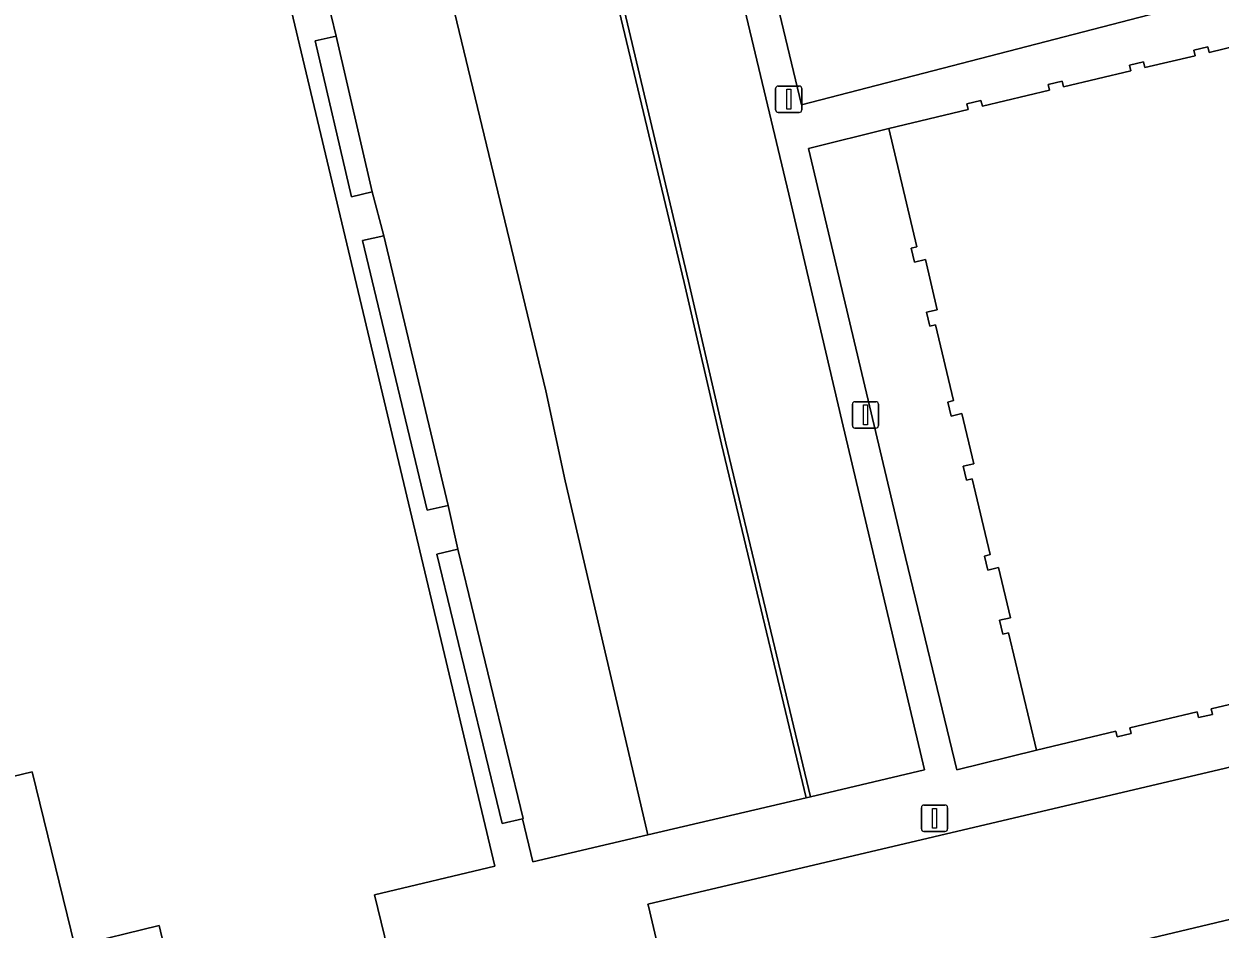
# Model space of a CAD drawing. Extents: x 160675 to 161153, y 383241 to 383714.
# Drawn here: x 160904.77 to 160949.96, y 383503.84 to 383538.04 of the extents above; entities that cross this region are included whole.
import ezdxf

# ---------------------------------------------------------------- set-up
doc = ezdxf.new("R2010")
doc.units = 0
for name, color, linetype in [('IMGEO_Groenvoorziening', 7, 'Continuous'), ('IMGEO_Lichtmast', 7, 'Continuous'), ('IMGEO_Pand', 7, 'Continuous'), ('IMGEO_Parkeervlak_open', 7, 'Continuous'), ('IMGEO_Rijbaan_lokaal_open', 7, 'Continuous'), ('IMGEO_Terreindeel_open', 7, 'Continuous'), ('IMGEO_Voetpad_open', 7, 'Continuous')]:
    doc.layers.add(name, color=color, linetype=linetype)

msp = doc.modelspace()

# ---------------------------------------------------------------- linework, layer by layer
at = {"layer": 'IMGEO_Groenvoorziening'}
for points in [[(160927.934, 383545.001), (160928.47, 383542.621), (160928.556, 383542.241), (160932.199, 383543.135), (160934.144, 383534.982), (160949.761, 383539.035), (160947.11, 383539.546), (160942.863, 383540.421), (160938.591, 383541.539), (160933.821, 383542.992)], [(160916.563, 383537.582), (160915.777, 383537.4), (160917.143, 383531.514), (160917.929, 383531.696)], [(160918.367, 383530.033), (160917.565, 383529.854), (160920.005, 383519.663), (160920.797, 383519.84)], [(160921.166, 383518.194), (160920.376, 383518.003), (160922.842, 383507.825), (160923.604, 383508.009), (160923.632, 383508.016)]]:
    msp.add_lwpolyline(points, close=True, dxfattribs=at)
at = {"layer": 'IMGEO_Lichtmast'}
for p, q in [((160933.17, 383534.796), (160933.17, 383535.596)), ((160933.17, 383535.596), (160933.17, 383534.796)), ((160933.27, 383535.696), (160934.06, 383535.696)), ((160934.06, 383535.696), (160933.27, 383535.696)), ((160934.16, 383535.596), (160934.16, 383534.796)), ((160934.16, 383534.796), (160934.16, 383535.596)), ((160934.06, 383534.696), (160933.27, 383534.696)), ((160933.27, 383534.696), (160934.06, 383534.696)), ((160936.169, 383523.768), (160936.959, 383523.768)), ((160936.959, 383523.768), (160936.169, 383523.768)), ((160936.069, 383522.868), (160936.069, 383523.668)), ((160936.069, 383523.668), (160936.069, 383522.868)), ((160937.059, 383523.668), (160937.059, 383522.868)), ((160937.059, 383522.868), (160937.059, 383523.668)), ((160936.959, 383522.768), (160936.169, 383522.768)), ((160936.169, 383522.768), (160936.959, 383522.768)), ((160938.676, 383507.626), (160938.676, 383508.426)), ((160938.676, 383508.426), (160938.676, 383507.626)), ((160938.776, 383508.526), (160939.566, 383508.526)), ((160939.566, 383508.526), (160938.776, 383508.526)), ((160939.666, 383508.426), (160939.666, 383507.626)), ((160939.666, 383507.626), (160939.666, 383508.426)), ((160939.566, 383507.526), (160938.776, 383507.526)), ((160938.776, 383507.526), (160939.566, 383507.526))]:
    msp.add_line(p, q, dxfattribs=at)
for points in [[(160933.59, 383535.571), (160933.74, 383535.571), (160933.74, 383534.821), (160933.59, 383534.821), (160933.59, 383535.571)], [(160936.489, 383523.643), (160936.639, 383523.643), (160936.639, 383522.893), (160936.489, 383522.893), (160936.489, 383523.643)], [(160939.096, 383508.401), (160939.246, 383508.401), (160939.246, 383507.651), (160939.096, 383507.651), (160939.096, 383508.401)]]:
    msp.add_lwpolyline(points, dxfattribs=at)
for centre, start, end in [((160933.27, 383535.596), 90, 180), ((160933.27, 383535.596), 90, 180), ((160934.06, 383535.596), 0, 90), ((160934.06, 383535.596), 360, 90), ((160933.27, 383534.796), 180, 270), ((160933.27, 383534.796), 180, 270), ((160934.06, 383534.796), 270, 0), ((160934.06, 383534.796), 270, 0), ((160936.169, 383523.668), 90, 180), ((160936.169, 383523.668), 90, 180), ((160936.959, 383523.668), 0, 90), ((160936.959, 383523.668), 360, 90), ((160936.169, 383522.868), 180, 270), ((160936.169, 383522.868), 180, 270), ((160936.959, 383522.868), 270, 0), ((160936.959, 383522.868), 270, 0), ((160938.776, 383508.426), 90, 180), ((160938.776, 383508.426), 90, 180), ((160939.566, 383508.426), 0, 90), ((160939.566, 383508.426), 360, 90), ((160938.776, 383507.626), 180, 270), ((160938.776, 383507.626), 180, 270), ((160939.566, 383507.626), 270, 0), ((160939.566, 383507.626), 270, 0)]:
    msp.add_arc(centre, 0.1, start, end, dxfattribs=at)
at = {"layer": 'IMGEO_Pand'}
for points in [[(160918.775, 383502.03), (160918.011, 383505.128), (160922.567, 383506.212), (160913.765, 383543.194), (160914.955, 383543.48), (160914.668, 383544.677), (160914.132, 383546.908), (160913.938, 383547.717), (160913.753, 383547.673), (160910.13, 383546.802), (160905.464, 383545.682), (160905.215, 383546.74), (160904.484, 383549.867)], [(160951.257, 383537.372), (160949.553, 383536.968), (160949.502, 383537.182), (160948.972, 383537.056), (160949.023, 383536.842), (160947.124, 383536.391), (160947.073, 383536.605), (160946.542, 383536.479), (160946.593, 383536.265), (160944.049, 383535.661), (160943.998, 383535.875), (160943.468, 383535.749), (160943.519, 383535.535), (160940.981, 383534.933), (160940.93, 383535.147), (160940.4, 383535.021), (160940.451, 383534.807), (160937.447, 383534.094), (160938.509, 383529.622), (160938.295, 383529.571), (160938.421, 383529.041), (160938.827, 383529.137), (160939.276, 383527.242), (160938.871, 383527.146), (160938.997, 383526.616), (160939.211, 383526.666), (160939.89, 383523.806), (160939.676, 383523.755), (160939.802, 383523.225), (160940.21, 383523.322), (160940.661, 383521.425), (160940.252, 383521.328), (160940.378, 383520.797), (160940.592, 383520.848), (160941.271, 383517.987), (160941.057, 383517.936), (160941.183, 383517.406), (160941.589, 383517.502), (160942.039, 383515.606), (160941.633, 383515.509), (160941.759, 383514.979), (160941.973, 383515.03), (160943.024, 383510.604), (160946.027, 383511.315), (160946.077, 383511.101), (160946.608, 383511.226), (160946.557, 383511.441), (160949.096, 383512.042), (160949.146, 383511.828), (160949.677, 383511.953), (160949.626, 383512.167), (160952.179, 383512.772)], [(160897.386, 383507.933), (160905.085, 383509.775), (160906.697, 383503.194), (160909.883, 383503.976), (160911.114, 383498.753)]]:
    msp.add_lwpolyline(points, dxfattribs=at)
at = {"layer": 'IMGEO_Parkeervlak_open'}
for points in [[(160918.681, 383544.372), (160915.164, 383543.53), (160915.531, 383541.927), (160916.187, 383539.158), (160916.563, 383537.582), (160917.929, 383531.696), (160918.367, 383530.033), (160920.797, 383519.84), (160921.166, 383518.194), (160923.632, 383508.016), (160923.604, 383508.009), (160923.998, 383506.38), (160928.346, 383507.404), (160925.219, 383520.775), (160924.486, 383524.178), (160919.572, 383544.563)], [(160928.34, 383541.877), (160927.575, 383541.674), (160926.763, 383541.459), (160929.874, 383528.32), (160931.293, 383522.198), (160934.493, 383508.833), (160938.8, 383509.852), (160935.678, 383523.06), (160933.672, 383531.613), (160931.069, 383542.544)], [(160956.448, 383505.659), (160929.639, 383499.27), (160930.66, 383494.777), (160957.513, 383501.154)]]:
    msp.add_lwpolyline(points, close=True, dxfattribs=at)
at = {"layer": 'IMGEO_Rijbaan_lokaal_open'}
for points in [[(160925.515, 383545.865), (160923.965, 383546.472), (160923.918, 383546.365), (160919.303, 383548.225), (160917.852, 383547.878), (160918.38, 383545.562), (160918.681, 383544.372), (160919.572, 383544.563), (160924.486, 383524.178), (160925.219, 383520.775), (160928.346, 383507.404), (160934.325, 383508.794), (160931.128, 383522.157), (160929.71, 383528.273)], [(160927.606, 383545.109), (160926.029, 383545.664), (160925.515, 383545.865), (160929.71, 383528.273), (160931.128, 383522.157), (160934.325, 383508.794), (160934.493, 383508.833), (160931.293, 383522.198), (160929.874, 383528.32), (160926.763, 383541.459), (160927.575, 383541.674), (160928.34, 383541.877)], [(160956.448, 383505.659), (160957.429, 383505.895), (160969.119, 383508.698), (160976.879, 383510.895), (160977.973, 383511.21), (160989.727, 383513.97), (160988.32, 383519.965), (160986.844, 383519.609), (160986.87, 383519.502), (160986.336, 383519.37), (160976.602, 383517.059), (160968.32, 383514.48), (160966.369, 383513.847), (160965.4, 383513.568), (160955.568, 383511.188), (160928.345, 383504.776), (160928.362, 383504.703), (160929.639, 383499.27)]]:
    msp.add_lwpolyline(points, close=True, dxfattribs=at)
at = {"layer": 'IMGEO_Terreindeel_open'}
msp.add_lwpolyline([(160939.676, 383523.755), (160939.89, 383523.806), (160939.211, 383526.666), (160938.997, 383526.616), (160938.871, 383527.146), (160939.276, 383527.242), (160938.827, 383529.137), (160938.421, 383529.041), (160938.295, 383529.571), (160938.509, 383529.622), (160937.447, 383534.094), (160934.414, 383533.329), (160937.993, 383518.243), (160940.011, 383509.857), (160943.024, 383510.604), (160941.973, 383515.03), (160941.759, 383514.979), (160941.633, 383515.509), (160942.039, 383515.606), (160941.589, 383517.502), (160941.183, 383517.406), (160941.057, 383517.936), (160941.271, 383517.987), (160940.592, 383520.848), (160940.378, 383520.797), (160940.252, 383521.328), (160940.661, 383521.425), (160940.21, 383523.322), (160939.802, 383523.225)], close=True, dxfattribs=at)
at = {"layer": 'IMGEO_Voetpad_open'}
for points in [[(160913.765, 383543.194), (160922.567, 383506.212), (160918.011, 383505.128), (160918.775, 383502.03)], [(160949.761, 383539.035), (160934.144, 383534.982), (160932.199, 383543.135)], [(160931.069, 383542.544), (160933.672, 383531.613), (160935.678, 383523.06), (160938.8, 383509.852), (160934.493, 383508.833), (160934.325, 383508.794), (160928.346, 383507.404), (160923.998, 383506.38), (160923.604, 383508.009), (160922.842, 383507.825), (160920.376, 383518.003), (160921.166, 383518.194), (160920.797, 383519.84), (160920.005, 383519.663), (160917.565, 383529.854), (160918.367, 383530.033), (160917.929, 383531.696), (160917.143, 383531.514), (160915.777, 383537.4), (160916.563, 383537.582), (160916.187, 383539.158)], [(160952.179, 383512.772), (160949.626, 383512.167), (160949.677, 383511.953), (160949.146, 383511.828), (160949.096, 383512.042), (160946.557, 383511.441), (160946.608, 383511.226), (160946.077, 383511.101), (160946.027, 383511.315), (160943.024, 383510.604), (160940.011, 383509.857), (160937.993, 383518.243), (160934.414, 383533.329), (160937.447, 383534.094), (160940.451, 383534.807), (160940.4, 383535.021), (160940.93, 383535.147), (160940.981, 383534.933), (160943.519, 383535.535), (160943.468, 383535.749), (160943.998, 383535.875), (160944.049, 383535.661), (160946.593, 383536.265), (160946.542, 383536.479), (160947.073, 383536.605), (160947.124, 383536.391), (160949.023, 383536.842), (160948.972, 383537.056), (160949.502, 383537.182), (160949.553, 383536.968), (160951.257, 383537.372)], [(160929.639, 383499.27), (160928.362, 383504.703), (160928.345, 383504.776), (160955.568, 383511.188)], [(160911.114, 383498.753), (160909.883, 383503.976), (160906.697, 383503.194), (160905.085, 383509.775), (160897.386, 383507.933)]]:
    msp.add_lwpolyline(points, dxfattribs=at)

doc.saveas('drawing.dxf')
